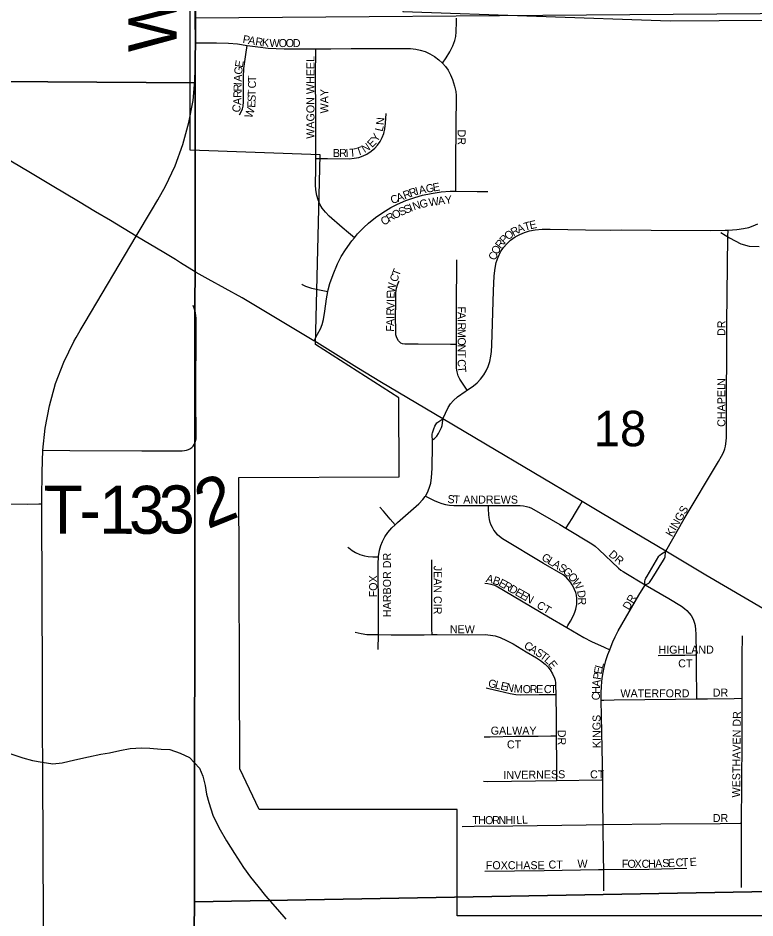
# Model space of a CAD drawing. Extents: x 0 to 680, y 0 to 440.
# Drawn here: x 432.03 to 447.39, y 348.1 to 366.86 of the extents above; entities that cross this region are included whole.
import ezdxf

# ---------------------------------------------------------------- set-up
doc = ezdxf.new("R2010")
doc.units = 0
for name, color, linetype in [('GM_X_City_Street', 7, 'Continuous'), ('GM_X_City_Street_Text', 7, 'Continuous'), ('GM_X_Corporation', 7, 'Continuous'), ('GM_X_County_Road', 7, 'Continuous'), ('GM_X_County_Road_Text', 7, 'Continuous'), ('GM_X_Minor_River', 7, 'Continuous'), ('GM_X_Section', 7, 'Continuous'), ('GM_X_Section_Text', 7, 'Continuous'), ('GM_X_State_Route', 7, 'Continuous'), ('GM_X_Township_Road', 7, 'Continuous'), ('GM_X_Township_Road_Text', 7, 'Continuous')]:
    doc.layers.add(name, color=color, linetype=linetype)

msp = doc.modelspace()

# ---------------------------------------------------------------- linework, layer by layer
at = {"layer": 'GM_X_City_Street'}
for points in [[(440.875, 365.918), (440.953, 366.031), (441.027, 366.152), (441.087, 366.28), (441.129, 366.392), (441.149, 366.475), (441.159, 366.572), (441.164, 366.78), (441.163, 366.857)], [(435.729, 366.342), (435.86, 366.341), (436.167, 366.34), (436.418, 366.336), (436.602, 366.318), (436.802, 366.288)], [(436.645, 364.838), (436.676, 364.9), (436.705, 364.963), (436.719, 365.018), (436.724, 365.051), (436.727, 365.084), (436.727, 365.634), (436.737, 365.808), (436.776, 366.1), (436.802, 366.288)], [(436.802, 366.288), (437.024, 366.255), (437.242, 366.229), (437.572, 366.216), (438.098, 366.218), (438.235, 366.217)], [(438.236, 363.928), (438.238, 364.171), (438.238, 364.752), (438.23, 365.783), (438.233, 366.046), (438.235, 366.217)], [(438.235, 366.217), (438.547, 366.216), (438.974, 366.22), (439.444, 366.222), (440.21, 366.221), (440.317, 366.211), (440.412, 366.191), (440.514, 366.157), (440.612, 366.112), (440.705, 366.057), (440.8, 365.986), (440.875, 365.918)], [(440.875, 365.918), (440.937, 365.85), (440.992, 365.771), (441.043, 365.676), (441.084, 365.576), (441.123, 365.441), (441.149, 365.325), (441.156, 365.24), (441.154, 364.594), (441.146, 363.85), (441.146, 363.412), (441.146, 363.248)], [(438.236, 363.928), (438.479, 363.927), (438.928, 363.924), (439.035, 363.934), (439.129, 363.953), (439.221, 363.984), (439.298, 364.022), (439.387, 364.081), (439.461, 364.144), (439.518, 364.207), (439.573, 364.286), (439.619, 364.371), (439.65, 364.451), (439.673, 364.545), (439.687, 364.663), (439.702, 364.87)], [(439.038, 362.275), (438.916, 362.379), (438.782, 362.494), (438.51, 362.73), (438.435, 362.808), (438.37, 362.894), (438.321, 362.977), (438.283, 363.065), (438.256, 363.158), (438.235, 363.275), (438.227, 363.382), (438.233, 363.721), (438.236, 363.928)], [(439.038, 362.275), (439.104, 362.357), (439.232, 362.494), (439.33, 362.584), (439.477, 362.699), (439.631, 362.805), (439.799, 362.91), (439.936, 362.981), (440.109, 363.053), (440.296, 363.119), (440.455, 363.164), (440.638, 363.201), (440.845, 363.232), (441.031, 363.248), (441.146, 363.248)], [(441.146, 363.248), (441.597, 363.244), (441.819, 363.244)], [(446.824, 362.437), (447.006, 362.448), (447.149, 362.468), (447.257, 362.494), (447.351, 362.527), (447.442, 362.569)], [(441.386, 359.103), (441.519, 359.193), (441.597, 359.256), (441.666, 359.329), (441.733, 359.418), (441.784, 359.504), (441.826, 359.595), (441.861, 359.701), (441.884, 359.81), (441.896, 359.909), (441.902, 360.041), (441.94, 361.168), (441.954, 361.485), (441.97, 361.647), (441.994, 361.763), (442.034, 361.875), (442.086, 361.981), (442.145, 362.071), (442.215, 362.152), (442.294, 362.225), (442.39, 362.294), (442.484, 362.347), (442.583, 362.388), (442.686, 362.419), (442.803, 362.441), (442.954, 362.455), (443.118, 362.456), (443.851, 362.441), (444.377, 362.434), (444.607, 362.443), (445.22, 362.435), (446.458, 362.426), (446.765, 362.433), (446.824, 362.437)], [(445.526, 355.745), (445.911, 356.418), (446.624, 357.612), (446.691, 357.723), (446.728, 357.8), (446.757, 357.88), (446.771, 357.933), (446.78, 357.985), (446.787, 358.044), (446.79, 358.104), (446.793, 358.201), (446.794, 358.354), (446.801, 360.488), (446.822, 362.304), (446.824, 362.437)], [(438.484, 361.154), (438.491, 361.189), (438.528, 361.327), (438.595, 361.514), (438.689, 361.737), (438.765, 361.884), (438.852, 362.024), (438.986, 362.212), (439.038, 362.275)], [(441.166, 360.053), (441.167, 360.161), (441.165, 360.938), (441.171, 361.693), (441.174, 361.814)], [(441.166, 360.053), (441.043, 360.053), (440.365, 360.057), (440.092, 360.058), (440.038, 360.066), (440.008, 360.078), (439.982, 360.098), (439.955, 360.132), (439.924, 360.19), (439.904, 360.252), (439.899, 360.318), (439.898, 360.657), (439.902, 360.886), (439.904, 361.127), (439.914, 361.224), (439.934, 361.298), (439.965, 361.368), (439.971, 361.377)], [(437.942, 361.31), (437.952, 361.304), (438.021, 361.271), (438.147, 361.229), (438.383, 361.176), (438.484, 361.154)], [(438.197, 360.127), (438.269, 360.265), (438.33, 360.379), (438.365, 360.469), (438.393, 360.573), (438.421, 360.744), (438.456, 361.005), (438.484, 361.154)], [(441.386, 359.103), (441.277, 359.266), (441.234, 359.33), (441.203, 359.4), (441.178, 359.483), (441.166, 359.559), (441.163, 359.734), (441.166, 360.053)], [(440.882, 358.501), (440.99, 358.736), (441.044, 358.816), (441.107, 358.888), (441.188, 358.96), (441.346, 359.076), (441.386, 359.103)], [(440.666, 358.062), (440.658, 358.139), (440.656, 358.16), (440.658, 358.186), (440.666, 358.214), (440.696, 358.295), (440.718, 358.352), (440.733, 358.386), (440.759, 358.418), (440.882, 358.501)], [(440.666, 358.062), (440.705, 358.094), (440.727, 358.111), (440.754, 358.142), (440.791, 358.2), (440.839, 358.293), (440.856, 358.325), (440.866, 358.365), (440.878, 358.469), (440.882, 358.501)], [(440.517, 356.89), (440.563, 356.97), (440.6, 357.059), (440.628, 357.163), (440.647, 357.28), (440.659, 357.465), (440.667, 357.958), (440.668, 357.996), (440.666, 358.062)], [(439.887, 356.293), (439.938, 356.342), (440.218, 356.588), (440.382, 356.732), (440.464, 356.818), (440.515, 356.886), (440.517, 356.89)], [(440.517, 356.89), (440.629, 356.838), (440.704, 356.803), (440.786, 356.765), (440.86, 356.738), (440.938, 356.718), (441.019, 356.705), (441.112, 356.697), (441.834, 356.695)], [(443.465, 354.154), (443.489, 354.195), (443.542, 354.285), (443.606, 354.406), (443.634, 354.473), (443.653, 354.532), (443.663, 354.572), (443.671, 354.63), (443.675, 354.693), (443.673, 354.758), (443.665, 354.827), (443.651, 354.883), (443.628, 354.945), (443.605, 354.995), (443.576, 355.045), (443.542, 355.096), (443.496, 355.152), (443.448, 355.199), (443.388, 355.248), (442.981, 355.489), (442.123, 356), (442.063, 356.048), (442.021, 356.088), (441.983, 356.133), (441.945, 356.185), (441.915, 356.234), (441.891, 356.285), (441.869, 356.343), (441.855, 356.401), (441.847, 356.446), (441.84, 356.503), (441.833, 356.624), (441.834, 356.695)], [(441.834, 356.695), (442.491, 356.694), (442.559, 356.688), (442.624, 356.676), (442.683, 356.659), (442.73, 356.638), (443.319, 356.298), (443.444, 356.223)], [(443.444, 356.223), (443.45, 356.233), (443.574, 356.428), (443.644, 356.546), (443.728, 356.684), (443.784, 356.778)], [(439.887, 356.293), (439.787, 356.408), (439.642, 356.576), (439.569, 356.66)], [(439.543, 355.623), (439.544, 355.634), (439.564, 355.765), (439.589, 355.862), (439.621, 355.946), (439.675, 356.044), (439.738, 356.135), (439.818, 356.227), (439.887, 356.293)], [(443.444, 356.223), (443.986, 355.897), (444.057, 355.849), (444.133, 355.78), (444.539, 355.393), (444.591, 355.351), (444.641, 355.317), (444.698, 355.282), (445.063, 355.064), (445.1, 355.043)], [(438.905, 355.829), (438.921, 355.814), (438.989, 355.759), (439.064, 355.713), (439.154, 355.673), (439.248, 355.644), (439.324, 355.63), (439.422, 355.627), (439.543, 355.623)], [(445.1, 355.043), (445.094, 355.084), (445.094, 355.119), (445.098, 355.149), (445.113, 355.18), (445.138, 355.222), (445.385, 355.638), (445.401, 355.664), (445.435, 355.691), (445.526, 355.745)], [(445.1, 355.043), (445.149, 355.06), (445.171, 355.074), (445.19, 355.092), (445.216, 355.134), (445.241, 355.175), (445.48, 355.558), (445.5, 355.591), (445.511, 355.625), (445.522, 355.722), (445.526, 355.745)], [(439.538, 354.004), (439.539, 354.449), (439.532, 355.479), (439.543, 355.623)], [(440.656, 354.004), (440.655, 354.115), (440.654, 354.597), (440.655, 355.178), (440.651, 355.561)], [(441.756, 355.077), (441.821, 355.069), (441.884, 355.059), (441.934, 355.045), (441.992, 355.019), (443.085, 354.377), (443.465, 354.154)], [(444.36, 353.69), (444.366, 353.707), (444.425, 353.853), (444.475, 353.957), (444.537, 354.08), (444.968, 354.83), (445.092, 355.03), (445.1, 355.043)], [(445.1, 355.043), (445.593, 354.76), (445.855, 354.597), (445.915, 354.552), (445.967, 354.506), (446.012, 354.454), (446.053, 354.402), (446.082, 354.352), (446.107, 354.303), (446.125, 354.245), (446.137, 354.194), (446.149, 354.102), (446.153, 354.018), (446.158, 353.58)], [(439.056, 354.056), (439.182, 354.026), (439.3, 354.01), (439.441, 354.004), (439.538, 354.004)], [(443.465, 354.154), (443.821, 353.946), (443.976, 353.863), (444.244, 353.743), (444.36, 353.69)], [(439.537, 353.693), (439.538, 354.004)], [(439.538, 354.004), (439.803, 354.003), (440.492, 354), (440.656, 354.004)], [(440.656, 354.004), (440.765, 354.006), (441.422, 354.001), (441.762, 354.004), (441.873, 353.995), (441.971, 353.976), (442.078, 353.942), (442.21, 353.885), (442.346, 353.813), (442.618, 353.648), (442.834, 353.519), (442.919, 353.466), (443.015, 353.391), (443.071, 353.336), (443.119, 353.273), (443.169, 353.186), (443.21, 353.094), (443.221, 353.052), (443.229, 352.996), (443.232, 352.96), (443.235, 352.759)], [(447.122, 352.677), (447.122, 353.563), (447.128, 353.978)], [(444.182, 352.64), (444.179, 352.783), (444.188, 352.929), (444.204, 353.095), (444.22, 353.212), (444.244, 353.316), (444.281, 353.462), (444.321, 353.587), (444.36, 353.69)], [(445.371, 353.571), (445.627, 353.574), (445.923, 353.577), (446.131, 353.58), (446.158, 353.58)], [(446.158, 353.58), (446.16, 353.338), (446.169, 352.689), (446.169, 352.665)], [(441.784, 352.893), (441.838, 352.883), (442.05, 352.834), (442.283, 352.776), (442.401, 352.758), (442.51, 352.751), (442.886, 352.753), (443.099, 352.757), (443.235, 352.759)], [(443.235, 352.759), (443.242, 352.248), (443.245, 351.894)], [(444.182, 352.64), (444.237, 352.641), (444.451, 352.644), (445.729, 352.656), (446.169, 352.665)], [(444.212, 350.977), (444.205, 351.638), (444.182, 352.64)], [(446.169, 352.665), (446.399, 352.668), (446.952, 352.675), (447.122, 352.677)], [(447.107, 350.072), (447.11, 350.891), (447.118, 351.8), (447.122, 352.677)], [(441.745, 351.874), (441.865, 351.873), (442.404, 351.884), (442.865, 351.886), (443.129, 351.892), (443.245, 351.894)], [(443.245, 351.894), (443.251, 351.306), (443.251, 351.042), (443.251, 350.963)], [(441.726, 350.946), (441.813, 350.945), (442.809, 350.957), (443.251, 350.963)], [(443.251, 350.963), (444.187, 350.977), (444.212, 350.977)], [(444.223, 350.045), (444.217, 350.511), (444.212, 350.977)], [(441.285, 350.006), (441.536, 350.01), (442.342, 350.021), (443.867, 350.041), (444.223, 350.045)], [(444.223, 350.045), (445.421, 350.06), (446.659, 350.069), (447.077, 350.072), (447.107, 350.072)], [(444.233, 349.108), (444.232, 349.362), (444.223, 350.045)], [(447.102, 348.733), (447.108, 349.347), (447.107, 349.829), (447.107, 350.072)], [(441.755, 349.076), (442.994, 349.086), (444.122, 349.106), (444.233, 349.108)], [(444.233, 349.108), (445.172, 349.118), (445.969, 349.138)], [(444.235, 348.662), (444.233, 349.108)]]:
    msp.add_lwpolyline(points, dxfattribs=at)
at = {"layer": 'GM_X_Corporation'}
msp.add_lwpolyline([(449.034, 339.902), (449.033, 348.144), (441.18, 348.143), (441.18, 350.362), (437.054, 350.361), (436.651, 351.204), (436.632, 357.28), (439.973, 357.291), (439.968, 358.938), (438.227, 360.049), (438.322, 364.009), (435.613, 364.102), (435.613, 366.371), (435.613, 366.921), (435.61, 368.661), (435.561, 375.75), (440.214, 375.721), (440.051, 366.992), (445.616, 366.797), (453.769, 366.858), (453.864, 374.17), (460.325, 374.263)], dxfattribs=at)
at = {"layer": 'GM_X_County_Road'}
for points in [[(435.729, 366.342), (435.724, 366.889), (435.73, 367.907), (435.723, 369.978), (435.721, 371.194), (435.724, 371.993), (435.721, 372.497), (435.723, 372.837), (435.721, 373.724), (435.718, 374.666), (435.719, 375.049), (435.722, 375.422), (435.721, 375.83)], [(435.716, 365.574), (435.73, 365.945), (435.729, 366.342)], [(434.494, 362.313), (434.811, 362.846), (434.942, 363.068), (435.101, 363.353), (435.302, 363.78), (435.466, 364.222), (435.591, 364.678), (435.676, 365.142), (435.715, 365.546), (435.716, 365.574)], [(432.547, 357.848), (432.594, 358.305), (432.683, 358.775), (432.813, 359.236), (432.983, 359.683), (433.192, 360.114), (433.238, 360.198), (433.321, 360.343), (433.425, 360.519), (434.491, 362.308), (434.494, 362.313)], [(432.528, 356.73), (432.527, 356.832), (432.529, 357.39), (432.547, 357.848)], [(432.598, 343.962), (432.593, 344.832), (432.588, 345.861), (432.561, 348.04), (432.553, 349.573), (432.547, 351.138), (432.542, 352.135), (432.538, 353.186), (432.533, 354.763), (432.528, 356.73)]]:
    msp.add_lwpolyline(points, dxfattribs=at)
at = {"layer": 'GM_X_Minor_River'}
for points in [[(446.674, 362.389), (446.852, 362.278), (447.09, 362.152), (447.263, 362.101), (447.47, 362.096)], [(431.878, 351.516), (432.131, 351.438), (432.331, 351.381), (432.531, 351.344), (432.752, 351.314), (432.952, 351.33), (433.214, 351.393), (433.497, 351.455), (433.752, 351.511), (433.933, 351.541), (434.148, 351.591), (434.369, 351.627), (434.604, 351.643), (434.778, 351.64), (435.011, 351.616), (435.192, 351.607), (435.405, 351.536), (435.604, 351.446), (435.808, 351.221), (435.878, 351.053), (435.929, 350.858), (435.959, 350.677), (436.003, 350.502), (436.092, 350.24), (436.215, 349.983), (436.371, 349.706), (436.54, 349.443), (436.73, 349.152), (436.873, 348.949), (437.024, 348.759), (437.188, 348.562), (437.437, 348.277), (437.608, 348.073)]]:
    msp.add_lwpolyline(points, dxfattribs=at)
at = {"layer": 'GM_X_Section'}
for points in [[(435.672, 383.149), (435.725, 366.861), (435.724, 365.506), (418.311, 365.622), (418.249, 383.093), (418.244, 383.206)], [(453.83, 367.001), (453.46, 357.576), (453.515, 348.751), (435.708, 348.431), (435.724, 365.506), (435.725, 366.861)], [(418.311, 365.622), (435.724, 365.506), (435.708, 348.431), (435.703, 347.83), (418.342, 347.899)], [(453.515, 348.751), (453.677, 330.985), (435.901, 330.824), (435.703, 347.83), (435.708, 348.431)]]:
    msp.add_lwpolyline(points, close=True, dxfattribs=at)
at = {"layer": 'GM_X_State_Route'}
for points in [[(432.738, 363.359), (432.253, 363.649), (431.726, 363.962)], [(433.647, 362.819), (433.288, 363.032), (432.738, 363.359)], [(435.308, 361.821), (435.069, 361.968), (434.494, 362.313), (433.957, 362.635), (433.647, 362.819)], [(435.413, 361.757), (435.308, 361.821)], [(435.743, 361.554), (435.413, 361.757)], [(435.99, 361.417), (435.743, 361.554)], [(439.091, 359.575), (438.197, 360.127), (438.193, 360.129), (436.7, 361.025), (435.99, 361.417)], [(450.873, 352.586), (450.327, 352.91), (449.976, 353.118), (448.429, 354.031), (448.366, 354.068), (446.365, 355.247), (445.526, 355.745), (444.199, 356.532), (443.784, 356.778), (441.77, 357.975), (440.882, 358.501), (439.603, 359.259), (439.091, 359.575)]]:
    msp.add_lwpolyline(points, dxfattribs=at)
at = {"layer": 'GM_X_Township_Road'}
for points in [[(432.547, 357.848), (433.108, 357.844), (434.609, 357.834), (435.451, 357.836), (435.496, 357.84), (435.537, 357.848), (435.579, 357.861), (435.612, 357.875), (435.654, 357.904), (435.68, 357.935), (435.703, 357.971), (435.716, 358.001), (435.728, 358.039), (435.738, 358.084), (435.742, 358.145), (435.737, 358.933), (435.743, 360.477), (435.743, 360.592), (435.726, 360.714), (435.71, 360.789), (435.677, 360.862)], [(430.78, 356.731), (432.236, 356.727), (432.466, 356.729), (432.528, 356.73)]]:
    msp.add_lwpolyline(points, dxfattribs=at)

# ---------------------------------------------------------------- texts
at = {"layer": 'GM_X_City_Street_Text'}
for s, height, rotation, p in [('P', 0.167, 349.8369, (436.701, 366.341)), ('A', 0.167, 349.866, (436.816, 366.32)), ('R', 0.167, 351.0488, (436.965, 366.293)), ('K', 0.167, 353.7401, (437.104, 366.272)), ('W', 0.167, 359.5411, (437.268, 366.254)), ('O', 0.167, 359.9929, (437.461, 366.253)), ('O', 0.167, 359.9929, (437.607, 366.253)), ('D', 0.167, 359.9929, (437.754, 366.253)), ('WAGON WHEEL', 0.16689, 90, (438.206, 364.342)), ('E', 0.167, 80.4748, (436.71, 365.816)), ('A', 0.167, 87.7924, (436.691, 365.529)), ('G', 0.167, 84.6809, (436.697, 365.673)), ('I', 0.167, 88.6451, (436.69, 365.456)), ('C', 0.167, 88.6635, (436.987, 365.389)), ('T', 0.167, 88.6614, (436.99, 365.521)), ('R', 0.167, 88.6398, (436.683, 365.191)), ('R', 0.167, 88.6401, (436.687, 365.324)), ('T', 0.167, 88.4861, (436.983, 365.227)), ('WAY', 0.1669, 90, (438.493, 364.87)), ('A', 0.167, 88.3602, (436.679, 365.044)), ('E', 0.167, 86.1136, (436.97, 364.984)), ('S', 0.167, 87.7066, (436.978, 365.107)), ('C', 0.167, 74.9919, (436.639, 364.874)), ('W', 0.167, 71.9319, (436.902, 364.759)), ('N', 0.167, 85.0075, (439.654, 364.621)), ('L', 0.167, 76.9794, (439.624, 364.482)), ('E', 0.167, 45.8933, (439.406, 364.146)), ('Y', 0.167, 58.472, (439.512, 364.261)), ('DR', 0.1669, 270, (441.191, 364.533)), ('T', 0.167, 19.2205, (439.103, 363.982)), ('N', 0.167, 33.4409, (439.253, 364.04)), ('B', 0.167, 0.2915, (438.59, 363.961)), ('R', 0.167, 0.2915, (438.722, 363.962)), ('I', 0.167, 0.292, (438.854, 363.963)), ('T', 0.167, 4.3464, (438.94, 363.964)), ('E', 0.167, 10.1045, (440.686, 363.24)), ('R', 0.167, 21.0061, (440.087, 363.076)), ('R', 0.167, 18.9955, (440.209, 363.122)), ('I', 0.167, 15.3088, (440.331, 363.165)), ('A', 0.167, 12.0215, (440.399, 363.183)), ('G', 0.167, 10.3068, (440.542, 363.214)), ('C', 0.167, 20.9852, (439.826, 362.976)), ('A', 0.167, 20.9939, (439.95, 363.023)), ('N', 0.167, 18.8774, (440.282, 362.845)), ('G', 0.167, 12.7587, (440.417, 362.891)), ('W', 0.167, 8.8791, (440.601, 362.93)), ('A', 0.167, 8.467, (440.789, 362.96)), ('Y', 0.167, 5.691, (440.932, 362.981)), ('O', 0.167, 27.22, (439.873, 362.661)), ('S', 0.167, 23.4604, (440.001, 362.727)), ('S', 0.167, 22.603, (440.108, 362.774)), ('I', 0.167, 21.5741, (440.216, 362.818)), ('C', 0.167, 32.2011, (439.651, 362.525)), ('R', 0.167, 30.9138, (439.762, 362.595)), ('R', 0.167, 29.1513, (442.352, 362.306)), ('A', 0.167, 22.1139, (442.462, 362.368)), ('T', 0.167, 15.3749, (442.593, 362.422)), ('E', 0.167, 12.6118, (442.705, 362.453)), ('P', 0.167, 46.6035, (442.165, 362.139)), ('O', 0.167, 37.7005, (442.241, 362.22)), ('O', 0.167, 62.5163, (442.024, 361.914)), ('R', 0.167, 52.5084, (442.088, 362.038)), ('C', 0.167, 70.0522, (441.981, 361.795)), ('T', 0.167, 68.5486, (439.97, 361.463)), ('C', 0.167, 68.7306, (439.922, 361.34)), ('W', 0.167, 80.933, (439.879, 361.12)), ('E', 0.167, 88.9618, (439.877, 361.008)), ('R', 0.167, 88.98, (439.871, 360.656)), ('V', 0.167, 88.9727, (439.874, 360.788)), ('I', 0.167, 88.9939, (439.876, 360.935)), ('F', 0.167, 270.0547, (441.191, 360.846)), ('I', 0.167, 88.9939, (439.87, 360.582)), ('A', 0.167, 270.0437, (441.191, 360.729)), ('F', 0.167, 88.9892, (439.865, 360.318)), ('A', 0.167, 88.9727, (439.867, 360.436)), ('I', 0.167, 270.0309, (441.191, 360.582)), ('R', 0.167, 270.0415, (441.191, 360.509)), ('DR', 0.1669, 90, (446.768, 360.229)), ('M', 0.167, 270.0364, (441.191, 360.376)), ('O', 0.167, 270.0379, (441.192, 360.2)), ('N', 0.167, 270.0379, (441.192, 360.053)), ('T', 0.167, 270.0455, (441.192, 359.906)), ('C', 0.167, 270.0415, (441.192, 359.745)), ('T', 0.167, 275.808, (441.193, 359.594)), ('N', 0.167, 90, (446.768, 359.187)), ('CHAPEL', 0.1669, 90, (446.768, 358.335)), ('S', 0.167, 355.048, (440.972, 356.751)), ('T', 0.167, 358.323, (441.1, 356.74)), ('ANDREWS', 0.1669, 0, (441.307, 356.736)), ('KINGS', 0.1669, 59.7458, (445.656, 356.03)), ('DR', 0.1669, 319.3961, (444.323, 355.656)), ('HARBOR DR', 0.1669, 90, (439.8, 354.37)), ('G', 0.167, 328.5901, (442.924, 355.571)), ('L', 0.167, 328.5912, (443.049, 355.495)), ('A', 0.167, 328.5901, (443.149, 355.434)), ('JEAN CIR', 0.1669, 270, (440.692, 355.442)), ('S', 0.167, 328.5912, (443.274, 355.357)), ('G', 0.167, 319.4082, (443.369, 355.3)), ('FOX', 0.1669, 90, (439.513, 354.781)), ('A', 0.167, 345.6191, (441.769, 355.105)), ('B', 0.167, 341.3346, (441.908, 355.069)), ('E', 0.167, 332.3598, (442.027, 355.03)), ('O', 0.167, 310.3904, (443.476, 355.209)), ('W', 0.167, 302.221, (443.567, 355.103)), ('R', 0.167, 330.3816, (442.13, 354.976)), ('D', 0.167, 330.3784, (442.245, 354.911)), ('E', 0.167, 330.3669, (442.372, 354.838)), ('E', 0.167, 330.3734, (442.475, 354.78)), ('N', 0.167, 330.3936, (442.577, 354.722)), ('D', 0.167, 279.1533, (443.677, 354.916)), ('DR', 0.1669, 59.5322, (444.76, 354.503)), ('CT', 0.1669, 329.0384, (442.821, 354.573)), ('R', 0.167, 269.9271, (443.699, 354.778)), ('NEW', 0.1669, 0, (441.028, 354.034)), ('C', 0.167, 327.974, (442.556, 353.736)), ('A', 0.167, 327.975, (442.668, 353.665)), ('S', 0.167, 327.9772, (442.793, 353.588)), ('HIGHLAND', 0.1669, 0, (445.375, 353.608)), ('T', 0.167, 323.611, (442.89, 353.527)), ('L', 0.167, 317.4543, (442.981, 353.461)), ('E', 0.167, 308.3398, (443.063, 353.386)), ('CT', 0.1669, 0, (445.786, 353.321)), ('E', 0.167, 80.4478, (444.191, 353.17)), ('L', 0.167, 74.6514, (444.209, 353.282)), ('P', 0.167, 81.1666, (444.173, 353.055)), ('G', 0.167, 347.7083, (441.814, 352.917)), ('L', 0.167, 347.6934, (441.957, 352.885)), ('E', 0.167, 347.7039, (442.072, 352.86)), ('N', 0.167, 347.7192, (442.187, 352.835)), ('M', 0.167, 355.2612, (442.354, 352.8)), ('O', 0.167, 0.0604, (442.545, 352.785)), ('R', 0.167, 0, (442.692, 352.785)), ('E', 0.167, 0, (442.824, 352.785)), ('C', 0.167, 0, (442.986, 352.785)), ('T', 0.167, 0, (443.118, 352.785)), ('H', 0.167, 89.0601, (444.154, 352.768)), ('A', 0.167, 83.4498, (444.156, 352.91)), ('C', 0.167, 89.8543, (444.154, 352.636)), ('WATERFORD', 0.1669, 0, (444.582, 352.697)), ('DR', 0.1669, 0, (446.506, 352.712)), ('WESTHAVEN DR', 0.16689, 89.4797, (447.076, 350.609)), ('KINGS', 0.1669, 90, (444.168, 351.638)), ('GALWAY', 0.1669, 0, (441.879, 351.919)), ('DR', 0.1669, 270, (443.277, 352.02)), ('CT', 0.1669, 0, (442.217, 351.632)), ('INVERNESS', 0.1669, 0.7522, (442.144, 350.994)), ('CT', 0.1669, 0, (443.95, 351.008)), ('T', 0.167, 0, (441.497, 350.054)), ('H', 0.167, 0.0154, (441.615, 350.054)), ('O', 0.167, 0.0154, (441.762, 350.054)), ('R', 0.167, 0, (441.909, 350.054)), ('N', 0.167, 0.0154, (442.041, 350.054)), ('H', 0.167, 0.3079, (442.189, 350.054)), ('I', 0.167, 1.6472, (442.34, 350.055)), ('L', 0.167, 2.5034, (442.416, 350.057)), ('L', 0.167, 2.6285, (442.534, 350.062)), ('DR', 0.1669, 0, (446.506, 350.098)), ('E', 0.167, 2.5534, (446.028, 349.181)), ('FOXCHASE', 0.1669, 0, (441.777, 349.114)), ('CT', 0.1669, 0, (443.084, 349.128)), ('W', 0.167, 0, (443.686, 349.143)), ('F', 0.167, 0.0273, (444.611, 349.143)), ('O', 0.167, 0.0219, (444.729, 349.143)), ('X', 0.167, 0.0154, (444.875, 349.143)), ('C', 0.167, 0.3264, (445.023, 349.143)), ('H', 0.167, 1.9988, (445.161, 349.144)), ('A', 0.167, 2.5185, (445.309, 349.149)), ('S', 0.167, 2.5284, (445.456, 349.156)), ('E', 0.167, 2.5405, (445.573, 349.161)), ('C', 0.167, 2.5348, (445.735, 349.168)), ('T', 0.167, 2.5418, (445.867, 349.174))]:
    msp.add_text(s, height=height, rotation=rotation, dxfattribs=at).set_placement(p)
at = {"layer": 'GM_X_County_Road_Text'}
msp.add_text('WASHINGTON', height=1.0014, rotation=90, dxfattribs=at).set_placement((435.332, 366.148))
at = {"layer": 'GM_X_Section_Text'}
msp.add_text('18', height=0.7377, rotation=0, dxfattribs=at).set_placement((444.024, 357.932))
at = {"layer": 'GM_X_Township_Road_Text'}
for s, rotation, p in [('2', 21.8925, (435.979, 356.197)), ('T', 359.73, (432.556, 356.112)), ('1', 359.8367, (433.719, 356.107)), ('3', 0.1367, (434.341, 356.105)), ('3', 1.0558, (434.975, 356.107)), ('-', 359.7553, (433.306, 356.109))]:
    msp.add_text(s, height=1.001, rotation=rotation, dxfattribs=at).set_placement(p)

doc.saveas('drawing.dxf')
